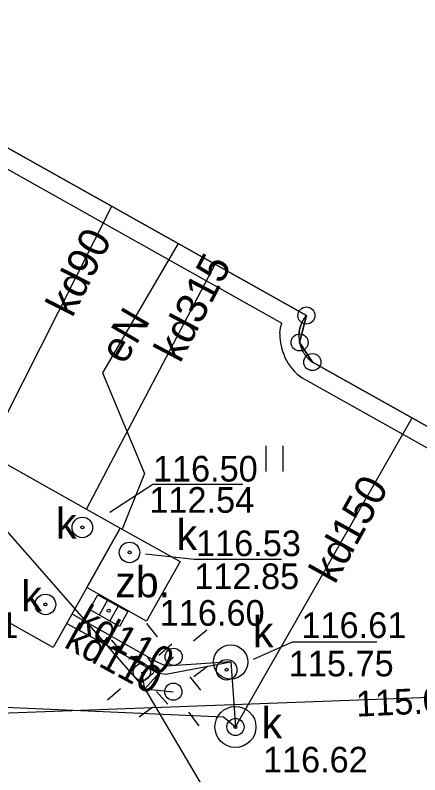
# Model space of a CAD drawing. Extents: x 6434771 to 6436222, y 5663454 to 5664782.
# Drawn here: x 6435293.57 to 6435305.41, y 5664038.73 to 5664060.93 of the extents above; entities that cross this region are included whole.
import ezdxf

# ---------------------------------------------------------------- set-up
doc = ezdxf.new("R2010")
doc.units = 0
for name, color, linetype in [('Warstwa 1', 7, 'Continuous'), ('Warstwa 10', 7, 'Continuous'), ('Warstwa 12', 7, 'Continuous'), ('Warstwa 13', 7, 'Continuous'), ('Warstwa 14', 7, 'Continuous'), ('Warstwa 15', 7, 'Continuous'), ('Warstwa 2', 7, 'Continuous'), ('Warstwa 24', 7, 'Continuous'), ('Warstwa 25', 7, 'Continuous'), ('Warstwa 4', 7, 'Continuous'), ('Warstwa 5', 7, 'Continuous'), ('Warstwa 6', 7, 'Continuous'), ('Warstwa 7', 7, 'Continuous'), ('Warstwa 9', 7, 'Continuous')]:
    doc.layers.add(name, color=color, linetype=linetype)

msp = doc.modelspace()

# ---------------------------------------------------------------- linework, layer by layer
at = {"layer": 'Warstwa 1'}
for p, q in [((6435287.103, 5664060.556), (6435302.093, 5664052.155)), ((6435287.103, 5664060.556), (6435302.093, 5664052.155)), ((6435301.894, 5664051.367), (6435302.093, 5664052.155)), ((6435301.894, 5664051.367), (6435302.093, 5664052.155)), ((6435301.894, 5664051.367), (6435302.267, 5664050.793)), ((6435301.894, 5664051.367), (6435302.267, 5664050.793)), ((6435302.267, 5664050.793), (6435313.68, 5664044.405)), ((6435302.267, 5664050.793), (6435313.68, 5664044.405))]:
    msp.add_line(p, q, dxfattribs=at)
msp.add_lwpolyline([(6435287.103, 5664060.556), (6435302.093, 5664052.155), (6435302.077, 5664052.135), (6435302.061, 5664052.114), (6435302.045, 5664052.093), (6435302.031, 5664052.073), (6435302.017, 5664052.051), (6435302.004, 5664052.029), (6435301.991, 5664052.007), (6435301.979, 5664051.984), (6435301.968, 5664051.961), (6435301.956, 5664051.938), (6435301.946, 5664051.915), (6435301.937, 5664051.891), (6435301.928, 5664051.867), (6435301.919, 5664051.842), (6435301.912, 5664051.817), (6435301.906, 5664051.793), (6435301.899, 5664051.768), (6435301.893, 5664051.742), (6435301.889, 5664051.717), (6435301.884, 5664051.692), (6435301.881, 5664051.666), (6435301.878, 5664051.641), (6435301.877, 5664051.616), (6435301.875, 5664051.59), (6435301.874, 5664051.565), (6435301.875, 5664051.539), (6435301.875, 5664051.513), (6435301.877, 5664051.487), (6435301.879, 5664051.461), (6435301.881, 5664051.436), (6435301.885, 5664051.41), (6435301.89, 5664051.385), (6435301.894, 5664051.36), (6435301.9, 5664051.335), (6435301.907, 5664051.31), (6435301.914, 5664051.285), (6435301.921, 5664051.261), (6435301.93, 5664051.237), (6435301.939, 5664051.213), (6435301.948, 5664051.189), (6435301.959, 5664051.165), (6435301.97, 5664051.142), (6435301.982, 5664051.119), (6435301.994, 5664051.096), (6435302.007, 5664051.074), (6435302.021, 5664051.053), (6435302.034, 5664051.031), (6435302.049, 5664051.009), (6435302.064, 5664050.989), (6435302.08, 5664050.969), (6435302.096, 5664050.949), (6435302.113, 5664050.93), (6435302.131, 5664050.91), (6435302.149, 5664050.892), (6435302.168, 5664050.874), (6435302.186, 5664050.857), (6435302.205, 5664050.84), (6435302.225, 5664050.824), (6435302.246, 5664050.808), (6435302.267, 5664050.793), (6435313.68, 5664044.405)], dxfattribs=at)
at = {"layer": 'Warstwa 10'}
for centre in [(6435302.093, 5664052.155), (6435301.894, 5664051.367), (6435302.267, 5664050.793)]:
    msp.add_circle(centre, 0.25, dxfattribs=at)
at = {"layer": 'Warstwa 12'}
for points in [[(6435287.22, 5664060.491), (6435287.45, 5664059.7), (6435285, 5664055.34), (6435297.37, 5664041.24), (6435306.82, 5664025.26)], [(6435298.339, 5664054.259), (6435296.13, 5664050.48), (6435297.36, 5664047.54), (6435296.701, 5664045.912)], [(6435297.37, 5664041.24), (6435298.21, 5664042.18)], [(6435297.37, 5664041.24), (6435297.28, 5664041.73)], [(6435297.37, 5664041.24), (6435298.2, 5664041.16)]]:
    msp.add_lwpolyline(points, dxfattribs=at)
at = {"layer": 'Warstwa 14'}
for points in [[(6435300.232, 5664047.215), (6435297.598, 5664047.215), (6435296.345, 5664046.397)], [(6435301.364, 5664045.023), (6435298.807, 5664045.023), (6435297.389, 5664045.177)], [(6435304.153, 5664042.604), (6435301.678, 5664042.604), (6435300.532, 5664042.099)]]:
    msp.add_lwpolyline(points, dxfattribs=at)
for centre in [(6435295.54, 5664045.96), (6435296.92, 5664045.23), (6435294.46, 5664043.71), (6435299.76, 5664041.8), (6435300.018, 5664040.129)]:
    msp.add_circle(centre, 0.045, dxfattribs=at)
at = {"layer": 'Warstwa 15'}
msp.add_circle((6435300.018, 5664040.129), 0.6, dxfattribs=at)
at = {"layer": 'Warstwa 2'}
for centre in [(6435298.21, 5664042.18), (6435297.28, 5664041.73), (6435298.2, 5664041.16)]:
    msp.add_circle(centre, 0.25, dxfattribs=at)
at = {"layer": 'Warstwa 24'}
for points in [[(6435287.5, 5664051.08), (6435296.65, 5664045.94), (6435294.69, 5664042.45), (6435285.54, 5664047.59)], [(6435296.65, 5664045.94), (6435298.4, 5664044.96), (6435297.42, 5664043.22), (6435295.67, 5664044.2)]]:
    msp.add_lwpolyline(points, close=True, dxfattribs=at)
at = {"layer": 'Warstwa 25'}
msp.add_circle((6435299.88, 5664042.03), 0.5, dxfattribs=at)
at = {"layer": 'Warstwa 4'}
for p, q in [((6435296.28, 5664043.834), (6435296.035, 5664043.398)), ((6435296.585, 5664043.662), (6435296.34, 5664043.226))]:
    msp.add_line(p, q, dxfattribs=at)
msp.add_lwpolyline([(6435295.997, 5664043.993), (6435296.868, 5664043.503), (6435296.623, 5664043.067), (6435295.752, 5664043.557)], close=True, dxfattribs=at)
for points in [[(6435297.74, 5664042.764), (6435297.427, 5664043.154)], [(6435298.794, 5664042.65), (6435299.184, 5664042.963)], [(6435296.722, 5664042.298), (6435296.393, 5664042.674)], [(6435297.781, 5664042.227), (6435298.157, 5664042.556)], [(6435297.752, 5664041.761), (6435297.453, 5664042.162)], [(6435298.801, 5664041.608), (6435299.202, 5664041.907)], [(6435297.626, 5664041.71), (6435297.236, 5664041.397)], [(6435298.68, 5664041.596), (6435298.993, 5664041.206)], [(6435296.651, 5664041.239), (6435296.275, 5664040.91)], [(6435297.71, 5664041.168), (6435298.039, 5664040.792)], [(6435297.599, 5664040.712), (6435297.198, 5664040.413)], [(6435298.648, 5664040.559), (6435298.947, 5664040.158)]]:
    msp.add_lwpolyline(points, dxfattribs=at)
for centre, radius in [((6435295.54, 5664045.96), 0.3), ((6435296.92, 5664045.23), 0.3), ((6435294.46, 5664043.71), 0.3), ((6435299.76, 5664041.8), 0.3), ((6435300.018, 5664040.129), 0.25)]:
    msp.add_circle(centre, radius, dxfattribs=at)
at = {"layer": 'Warstwa 5'}
for p, q in [((6435287.31, 5664059.81), (6435301.37, 5664051.93)), ((6435301.346, 5664051.83), (6435301.37, 5664051.93)), ((6435301.321, 5664051.625), (6435301.33, 5664051.728)), ((6435301.321, 5664051.625), (6435301.321, 5664051.521)), ((6435301.33, 5664051.728), (6435301.346, 5664051.83)), ((6435301.321, 5664051.521), (6435301.327, 5664051.418)), ((6435301.327, 5664051.418), (6435301.342, 5664051.316)), ((6435301.342, 5664051.316), (6435301.364, 5664051.215)), ((6435301.364, 5664051.215), (6435301.393, 5664051.116)), ((6435301.393, 5664051.116), (6435301.43, 5664051.02)), ((6435301.43, 5664051.02), (6435301.467, 5664050.928)), ((6435301.467, 5664050.928), (6435301.51, 5664050.839)), ((6435301.51, 5664050.839), (6435301.559, 5664050.753)), ((6435301.559, 5664050.753), (6435301.614, 5664050.671)), ((6435301.614, 5664050.671), (6435301.676, 5664050.593)), ((6435301.676, 5664050.593), (6435301.742, 5664050.52)), ((6435301.742, 5664050.52), (6435301.813, 5664050.451)), ((6435301.813, 5664050.451), (6435301.89, 5664050.388)), ((6435301.89, 5664050.388), (6435301.97, 5664050.33)), ((6435301.97, 5664050.33), (6435313.43, 5664043.92)), ((6435300.916, 5664047.592), (6435300.916, 5664048.342)), ((6435301.416, 5664047.592), (6435301.416, 5664048.342))]:
    msp.add_line(p, q, dxfattribs=at)
at = {"layer": 'Warstwa 6'}
for points in [[(6435223.26, 5664070.16), (6435307.31, 5664022.93), (6435337.33, 5664077.34), (6435336.307, 5664077.923), (6435333.567, 5664073.026), (6435333.003, 5664072.682), (6435332.495, 5664072.819), (6435330.022, 5664074.239), (6435320.678, 5664057.461), (6435321.313, 5664057.023), (6435321.342, 5664056.063), (6435314.934, 5664044.729), (6435314.45, 5664044.365), (6435313.68, 5664044.405), (6435302.267, 5664050.793), (6435301.894, 5664051.367), (6435302.093, 5664052.155), (6435287.103, 5664060.556)], [(6435287.103, 5664060.556), (6435302.093, 5664052.155), (6435301.894, 5664051.367), (6435302.267, 5664050.793), (6435313.68, 5664044.405), (6435314.45, 5664044.365), (6435314.934, 5664044.729), (6435321.342, 5664056.063), (6435321.313, 5664057.023), (6435320.678, 5664057.461), (6435330.022, 5664074.239), (6435332.495, 5664072.819), (6435333.003, 5664072.682), (6435333.567, 5664073.026), (6435336.307, 5664077.923)]]:
    msp.add_lwpolyline(points, dxfattribs=at)
for centre in [(6435295.54, 5664045.96), (6435296.92, 5664045.23), (6435294.46, 5664043.71), (6435296.31, 5664043.53), (6435299.76, 5664041.8), (6435300.018, 5664040.129)]:
    msp.add_circle(centre, 0.045, dxfattribs=at)
at = {"layer": 'Warstwa 7'}
for points in [[(6435292.75, 5664048.131), (6435296.398, 5664055.347)], [(6435295.658, 5664046.497), (6435299.421, 5664053.653)], [(6435300.018, 5664040.129), (6435305.186, 5664049.159)], [(6435299.88, 5664042.03), (6435297.99, 5664041.91), (6435297.73, 5664042.02), (6435295.24, 5664043.43)], [(6435295.087, 5664043.156), (6435297.73, 5664041.71), (6435297.98, 5664041.67), (6435299.88, 5664042.03)], [(6435299.88, 5664042.03), (6435300.018, 5664040.129)], [(6435278.741, 5664041.355), (6435299.664, 5664040.426), (6435300.018, 5664040.129)], [(6435307.279, 5664041.052), (6435278.724, 5664039.986)]]:
    msp.add_lwpolyline(points, dxfattribs=at)
at = {"layer": 'Warstwa 9'}
for p, q in [((6435287.103, 5664060.556), (6435302.093, 5664052.155)), ((6435287.31, 5664059.81), (6435301.37, 5664051.93)), ((6435302.017, 5664052.051), (6435302.031, 5664052.073)), ((6435302.031, 5664052.073), (6435302.045, 5664052.093)), ((6435302.045, 5664052.093), (6435302.061, 5664052.114)), ((6435302.061, 5664052.114), (6435302.077, 5664052.135)), ((6435302.077, 5664052.135), (6435302.093, 5664052.155)), ((6435301.346, 5664051.83), (6435301.37, 5664051.93)), ((6435301.919, 5664051.842), (6435301.928, 5664051.867)), ((6435301.928, 5664051.867), (6435301.937, 5664051.891)), ((6435301.937, 5664051.891), (6435301.946, 5664051.915)), ((6435301.946, 5664051.915), (6435301.956, 5664051.938)), ((6435301.956, 5664051.938), (6435301.968, 5664051.961)), ((6435301.968, 5664051.961), (6435301.979, 5664051.984)), ((6435301.979, 5664051.984), (6435301.991, 5664052.007)), ((6435301.991, 5664052.007), (6435302.004, 5664052.029)), ((6435302.004, 5664052.029), (6435302.017, 5664052.051)), ((6435301.321, 5664051.625), (6435301.33, 5664051.728)), ((6435301.321, 5664051.625), (6435301.321, 5664051.521)), ((6435301.33, 5664051.728), (6435301.346, 5664051.83)), ((6435301.877, 5664051.616), (6435301.878, 5664051.641)), ((6435301.878, 5664051.641), (6435301.881, 5664051.666)), ((6435301.881, 5664051.666), (6435301.884, 5664051.692)), ((6435301.884, 5664051.692), (6435301.889, 5664051.717)), ((6435301.889, 5664051.717), (6435301.893, 5664051.742)), ((6435301.893, 5664051.742), (6435301.899, 5664051.768)), ((6435301.899, 5664051.768), (6435301.906, 5664051.793)), ((6435301.906, 5664051.793), (6435301.912, 5664051.817)), ((6435301.912, 5664051.817), (6435301.919, 5664051.842)), ((6435301.321, 5664051.521), (6435301.327, 5664051.418)), ((6435301.327, 5664051.418), (6435301.342, 5664051.316)), ((6435301.874, 5664051.565), (6435301.875, 5664051.59)), ((6435301.874, 5664051.565), (6435301.875, 5664051.539)), ((6435301.875, 5664051.59), (6435301.877, 5664051.616)), ((6435301.875, 5664051.539), (6435301.875, 5664051.513)), ((6435301.875, 5664051.513), (6435301.877, 5664051.487)), ((6435301.877, 5664051.487), (6435301.879, 5664051.461)), ((6435301.879, 5664051.461), (6435301.881, 5664051.436)), ((6435301.881, 5664051.436), (6435301.885, 5664051.41)), ((6435301.885, 5664051.41), (6435301.89, 5664051.385)), ((6435301.342, 5664051.316), (6435301.364, 5664051.215)), ((6435301.364, 5664051.215), (6435301.393, 5664051.116)), ((6435301.89, 5664051.385), (6435301.894, 5664051.36)), ((6435301.894, 5664051.36), (6435301.9, 5664051.335)), ((6435301.9, 5664051.335), (6435301.907, 5664051.31)), ((6435301.907, 5664051.31), (6435301.914, 5664051.285)), ((6435301.914, 5664051.285), (6435301.921, 5664051.261)), ((6435301.921, 5664051.261), (6435301.93, 5664051.237)), ((6435301.93, 5664051.237), (6435301.939, 5664051.213)), ((6435301.939, 5664051.213), (6435301.948, 5664051.189)), ((6435301.948, 5664051.189), (6435301.959, 5664051.165)), ((6435301.393, 5664051.116), (6435301.43, 5664051.02)), ((6435301.43, 5664051.02), (6435301.467, 5664050.928)), ((6435301.959, 5664051.165), (6435301.97, 5664051.142)), ((6435301.97, 5664051.142), (6435301.982, 5664051.119)), ((6435301.982, 5664051.119), (6435301.994, 5664051.096)), ((6435301.994, 5664051.096), (6435302.007, 5664051.074)), ((6435302.007, 5664051.074), (6435302.021, 5664051.053)), ((6435302.021, 5664051.053), (6435302.034, 5664051.031)), ((6435302.034, 5664051.031), (6435302.049, 5664051.009)), ((6435302.049, 5664051.009), (6435302.064, 5664050.989)), ((6435302.064, 5664050.989), (6435302.08, 5664050.969)), ((6435302.08, 5664050.969), (6435302.096, 5664050.949)), ((6435301.467, 5664050.928), (6435301.51, 5664050.839)), ((6435301.51, 5664050.839), (6435301.559, 5664050.753)), ((6435301.559, 5664050.753), (6435301.614, 5664050.671)), ((6435302.096, 5664050.949), (6435302.113, 5664050.93)), ((6435302.113, 5664050.93), (6435302.131, 5664050.91)), ((6435302.131, 5664050.91), (6435302.149, 5664050.892)), ((6435302.149, 5664050.892), (6435302.168, 5664050.874)), ((6435302.168, 5664050.874), (6435302.186, 5664050.857)), ((6435302.186, 5664050.857), (6435302.205, 5664050.84)), ((6435302.205, 5664050.84), (6435302.225, 5664050.824)), ((6435302.225, 5664050.824), (6435302.246, 5664050.808)), ((6435302.246, 5664050.808), (6435302.267, 5664050.793)), ((6435302.267, 5664050.793), (6435313.68, 5664044.405)), ((6435301.614, 5664050.671), (6435301.676, 5664050.593)), ((6435301.676, 5664050.593), (6435301.742, 5664050.52)), ((6435301.742, 5664050.52), (6435301.813, 5664050.451)), ((6435301.813, 5664050.451), (6435301.89, 5664050.388)), ((6435301.89, 5664050.388), (6435301.97, 5664050.33)), ((6435301.97, 5664050.33), (6435313.43, 5664043.92))]:
    msp.add_line(p, q, dxfattribs=at)

# ---------------------------------------------------------------- texts
at = {"layer": 'Warstwa 13'}
msp.add_text('eN', height=0.9, rotation=59.685, dxfattribs=at).set_placement((6435296.771, 5664050.685))
at = {"layer": 'Warstwa 14'}
for s, p in [('112.54', (6435297.499, 5664046.388)), ('112.85', (6435298.814, 5664044.157)), ('115.75', (6435301.578, 5664041.607))]:
    msp.add_text(s, height=0.75, dxfattribs=at).set_placement(p)
msp.add_text('115.09', height=0.75, rotation=2.6184, dxfattribs=at).set_placement((6435303.563, 5664040.429))
at = {"layer": 'Warstwa 24'}
msp.add_text('zb.', height=0.9, dxfattribs=at).set_placement((6435296.501, 5664043.92))
at = {"layer": 'Warstwa 5'}
for p in [(6435294.77, 5664045.632), (6435298.294, 5664045.3), (6435293.755, 5664043.509), (6435300.528, 5664042.459), (6435300.78, 5664039.801)]:
    msp.add_text('k', height=0.9, dxfattribs=at).set_placement(p)
at = {"layer": 'Warstwa 6'}
for s, p in [('116.50', (6435297.603, 5664047.301)), ('116.53', (6435298.865, 5664045.121)), ('116.60', (6435297.803, 5664043.088)), ('116.51', (6435290.602, 5664042.73)), ('116.61', (6435301.948, 5664042.73)), ('116.62', (6435300.821, 5664038.799))]:
    msp.add_text(s, height=0.75, dxfattribs=at).set_placement(p)
at = {"layer": 'Warstwa 7'}
for s, height, rotation, p in [('kd90', 0.9, 63.1801, (6435295.243, 5664052.063)), ('kd315', 0.9, 62.2633, (6435298.395, 5664050.735)), ('kd150', 0.9, 60.9054, (6435302.924, 5664044.271)), ('kd110', 0.8123, 331.0722, (6435295.322, 5664043.026)), ('kd110', 0.8123, 331.3128, (6435294.972, 5664042.477))]:
    msp.add_text(s, height=height, rotation=rotation, dxfattribs=at).set_placement(p)

doc.saveas('drawing.dxf')
